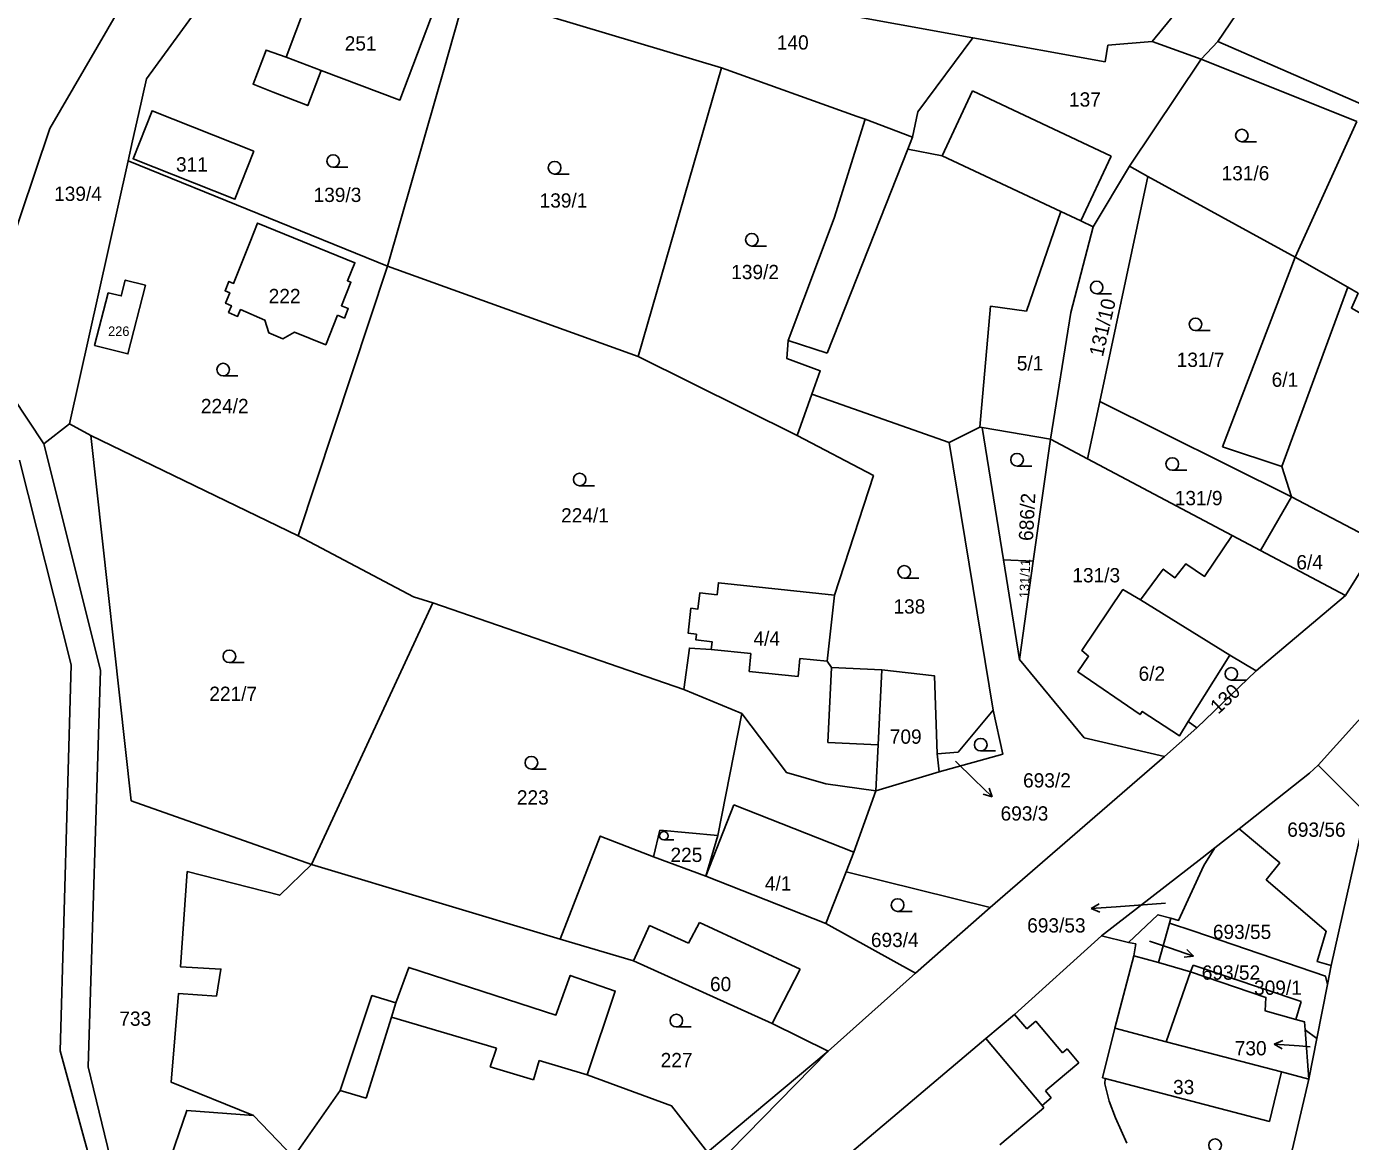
# Model space of a CAD drawing. Extents: x -7483133 to -743907, y -11317770 to -1129777.
# Drawn here: x -746595.8 to -746438.1, y -1132078.7 to -1131945.9 of the extents above; entities that cross this region are included whole.
import ezdxf

# ---------------------------------------------------------------- set-up
doc = ezdxf.new("R2010")
doc.units = 0
for name, color, linetype in [('Hranice parcel', 7, 'Continuous'), ('Parcelní čísla', 7, 'Continuous'), ('Pop  PČ popisy', 7, 'Continuous'), ('Vnitřní kresba', 7, 'Continuous'), ('Značky kultur', 7, 'Continuous')]:
    doc.layers.add(name, color=color, linetype=linetype)

msp = doc.modelspace()

# ---------------------------------------------------------------- linework, layer by layer
at = {"layer": 'Hranice parcel'}
for p, q in [((-746453.89, -1131947.67), (-746438.95, -1131925.52)), ((-746483.07, -1131947.25), (-746560.7, -1131933.13)), ((-746461.71, -1131947.7), (-746454.36, -1131938.7)), ((-746543.47, -1131941.76), (-746546.13, -1131951.07)), ((-746483.07, -1131947.25), (-746489.62, -1131956.07)), ((-746467.34, -1131950.11), (-746483.07, -1131947.25)), ((-746455.89, -1131949.78), (-746461.71, -1131947.7)), ((-746455.89, -1131949.78), (-746453.89, -1131947.67)), ((-746455.89, -1131949.78), (-746464.41, -1131962.54)), ((-746437.32, -1131957.2), (-746455.89, -1131949.78)), ((-746546.13, -1131951.07), (-746547.04, -1131954.23)), ((-746522.94, -1131985.19), (-746513.04, -1131950.81)), ((-746547.04, -1131954.23), (-746552.82, -1131974.44)), ((-746466.6, -1131961.34), (-746483.11, -1131953.58)), ((-746489.62, -1131956.07), (-746490.28, -1131959.09)), ((-746490.28, -1131959.09), (-746495.93, -1131956.95)), ((-746437.32, -1131957.2), (-746444.69, -1131973.38)), ((-746583.19, -1131959.53), (-746583.72, -1131961.89)), ((-746583.72, -1131961.89), (-746590.71, -1131993.24)), ((-746552.82, -1131974.44), (-746583.72, -1131961.89)), ((-746464.41, -1131962.54), (-746468.74, -1131969.75)), ((-746464.41, -1131962.54), (-746462.22, -1131963.75)), ((-746462.22, -1131963.75), (-746467.95, -1131990.55)), ((-746462.22, -1131963.75), (-746444.69, -1131973.38)), ((-746444.69, -1131973.38), (-746453.36, -1131995.97)), ((-746563.47, -1132006.55), (-746552.82, -1131974.44)), ((-746552.82, -1131974.44), (-746522.94, -1131985.19)), ((-746593.75, -1131995.59), (-746601.69, -1131983.7)), ((-746522.94, -1131985.19), (-746504, -1131994.6)), ((-746502.27, -1131989.69), (-746504, -1131994.6)), ((-746502.27, -1131989.69), (-746485.89, -1131995.45)), ((-746467.95, -1131990.55), (-746469.41, -1131997.4)), ((-746467.95, -1131990.55), (-746445.14, -1132001.9)), ((-746593.75, -1131995.59), (-746590.71, -1131993.24)), ((-746588.16, -1131994.6), (-746590.71, -1131993.24)), ((-746485.89, -1131995.45), (-746482.26, -1131993.62)), ((-746482.26, -1131993.62), (-746481.99, -1131993.67)), ((-746481.99, -1131993.67), (-746473.83, -1131995.06)), ((-746481.99, -1131993.67), (-746479.42, -1132009.41)), ((-746588.16, -1131994.6), (-746563.47, -1132006.55)), ((-746480.65, -1132027.32), (-746485.89, -1131995.45)), ((-746469.41, -1131997.4), (-746473.83, -1131995.06)), ((-746452.2, -1132006.5), (-746469.41, -1131997.4)), ((-746445.14, -1132001.9), (-746448.81, -1132008.32)), ((-746445.14, -1132001.9), (-746434.75, -1132007.36)), ((-746448.81, -1132008.32), (-746452.2, -1132006.5)), ((-746438.69, -1132013.68), (-746448.81, -1132008.32)), ((-746438.69, -1132013.68), (-746434.75, -1132007.36)), ((-746475.88, -1132009.57), (-746479.42, -1132009.41)), ((-746479.42, -1132009.41), (-746477.54, -1132021.27)), ((-746475.88, -1132009.57), (-746477.54, -1132021.27)), ((-746561.87, -1132045.71), (-746547.41, -1132014.55)), ((-746517.52, -1132024.84), (-746547.41, -1132014.55)), ((-746449.32, -1132022.63), (-746438.69, -1132013.68)), ((-746456.4, -1132029.43), (-746449.32, -1132022.63)), ((-746517.52, -1132024.84), (-746510.62, -1132027.7)), ((-746441.94, -1132033.89), (-746435.02, -1132026.19)), ((-746510.62, -1132027.7), (-746513.48, -1132042.23)), ((-746457.44, -1132028.67), (-746456.4, -1132029.43)), ((-746487.32, -1132032.51), (-746487.1, -1132034.68)), ((-746460.24, -1132032.84), (-746481.01, -1132050.82)), ((-746487.1, -1132034.68), (-746494.65, -1132036.93)), ((-746454.25, -1132043.7), (-746451.35, -1132041.44)), ((-746513.48, -1132042.23), (-746514.9, -1132047.08)), ((-746561.87, -1132045.71), (-746532.26, -1132054.61)), ((-746514.9, -1132047.08), (-746521.13, -1132044.79)), ((-746514.9, -1132047.08), (-746500.6, -1132052.72)), ((-746500.6, -1132052.72), (-746498.18, -1132046.57)), ((-746498.18, -1132046.57), (-746481.01, -1132050.82)), ((-746481.01, -1132050.82), (-746489.9, -1132058.63)), ((-746459.66, -1132052.67), (-746459.5, -1132052.08)), ((-746489.9, -1132058.63), (-746500.6, -1132052.72)), ((-746460.97, -1132057.37), (-746459.66, -1132052.67)), ((-746459.66, -1132052.67), (-746456.74, -1132053.65)), ((-746467.74, -1132054.2), (-746478.14, -1132063.56)), ((-746464.53, -1132054.98), (-746467.74, -1132054.2)), ((-746460.97, -1132057.37), (-746463.9, -1132056.59)), ((-746500.33, -1132067.94), (-746489.9, -1132058.63)), ((-746440.38, -1132057.72), (-746440.83, -1132060.01)), ((-746440.83, -1132060.01), (-746442.1, -1132066.42)), ((-746443.05, -1132071.26), (-746443.5, -1132065.38)), ((-746443.5, -1132065.38), (-746442.1, -1132066.42)), ((-746442.1, -1132066.42), (-746443.05, -1132071.26)), ((-746514.69, -1132079.97), (-746500.33, -1132067.94)), ((-746467.37, -1132071.81), (-746467.33, -1132071.18)), ((-746448.34, -1132093.81), (-746443.05, -1132071.26)), ((-746446.32, -1132070.4), (-746443.05, -1132071.26)), ((-746568.79, -1132075.6), (-746564.02, -1132080.55))]:
    msp.add_line(p, q, dxfattribs=at)
for points in [[(-746601.69, -1131983.7), (-746593.05, -1131958.05), (-746576.43, -1131929.41)], [(-746563.57, -1131935.97), (-746571.75, -1131938.7), (-746581.53, -1131952.14), (-746582.49, -1131956.4), (-746583.19, -1131959.53)], [(-746551.26, -1131942.03), (-746547.16, -1131943.56), (-746551.34, -1131954.67), (-746560.74, -1131951.14), (-746562.32, -1131955.31), (-746566.43, -1131953.71), (-746568.84, -1131952.76), (-746567.28, -1131948.71), (-746564.91, -1131949.57), (-746561.44, -1131940.34), (-746555.51, -1131942.57), (-746554.83, -1131940.71), (-746551.26, -1131942.03)], [(-746513.04, -1131950.81), (-746536.83, -1131943.73), (-746543.47, -1131941.76)], [(-746461.71, -1131947.7), (-746466.99, -1131948.14), (-746467.34, -1131950.11)], [(-746453.89, -1131947.67), (-746430.93, -1131957.68), (-746408.25, -1131960.77)], [(-746495.93, -1131956.95), (-746496.86, -1131956.6), (-746513.04, -1131950.81)], [(-746483.11, -1131953.58), (-746486.74, -1131961.29), (-746490.84, -1131960.52), (-746490.28, -1131959.09)], [(-746568.74, -1131960.75), (-746571.01, -1131966.47), (-746583.14, -1131961.66), (-746580.87, -1131955.94), (-746568.74, -1131960.75)], [(-746495.93, -1131956.95), (-746499.59, -1131968.72), (-746505.1, -1131983.28), (-746505.25, -1131985.42), (-746501.26, -1131986.91), (-746502.27, -1131989.69)], [(-746468.74, -1131969.75), (-746470.23, -1131969.05), (-746466.6, -1131961.34)], [(-746558.77, -1131980.29), (-746560.18, -1131983.8), (-746563.92, -1131982.3), (-746565.28, -1131983.08), (-746566.96, -1131982.4), (-746567.42, -1131980.89), (-746570.33, -1131979.62), (-746570.68, -1131980.42), (-746571.75, -1131979.95), (-746571.41, -1131979.15), (-746572.11, -1131978.85), (-746571.61, -1131977.61), (-746572.17, -1131977.38), (-746571.72, -1131976.26), (-746571.16, -1131976.49), (-746569.17, -1131971.54), (-746568.31, -1131969.31), (-746556.71, -1131974.04), (-746557.6, -1131976.19), (-746557.19, -1131976.35), (-746558.32, -1131979.15), (-746557.5, -1131979.48), (-746557.96, -1131980.63), (-746558.77, -1131980.29)], [(-746473.83, -1131995.06), (-746471.42, -1131979.96), (-746468.74, -1131969.75)], [(-746423.09, -1131987.89), (-746437.98, -1131979.44), (-746437.18, -1131977.66), (-746438.41, -1131976.96), (-746444.69, -1131973.38)], [(-746586.1, -1131977.6), (-746587.73, -1131983.9), (-746583.74, -1131984.9), (-746581.67, -1131976.71), (-746584.07, -1131976.1), (-746584.55, -1131977.99), (-746586.1, -1131977.6)], [(-746583.05, -1132086.4), (-746585.55, -1132081.91), (-746588.49, -1132069.81), (-746587.02, -1132022.55), (-746593.75, -1131995.59)], [(-746588.16, -1131994.6), (-746583.35, -1132038.1), (-746561.87, -1132045.71)], [(-746504, -1131994.6), (-746494.93, -1131999.39), (-746499.57, -1132013.64)], [(-746473.83, -1131995.06), (-746475.57, -1132007.36), (-746475.88, -1132009.57)], [(-746453.36, -1131995.97), (-746446.26, -1131998.3), (-746445.14, -1132001.9)], [(-746596.68, -1131997.54), (-746590.52, -1132021.94), (-746591.81, -1132067.9), (-746587.84, -1132082.41), (-746585.09, -1132088.73)], [(-746547.41, -1132014.55), (-746549.71, -1132013.83), (-746563.47, -1132006.55)], [(-746452.2, -1132006.5), (-746455.47, -1132011.39), (-746457.7, -1132009.89), (-746459.01, -1132011.55), (-746460.4, -1132010.51), (-746463.13, -1132014.2), (-746465.2, -1132012.95), (-746470.12, -1132020.21), (-746469.3, -1132020.9), (-746470.59, -1132022.75), (-746463.17, -1132027.85), (-746462.91, -1132027.46), (-746458.46, -1132030.36), (-746457.44, -1132028.67)], [(-746499.57, -1132013.64), (-746513.39, -1132012.14), (-746513.55, -1132013.58)], [(-746513.55, -1132013.58), (-746515.63, -1132013.35), (-746515.84, -1132015.29), (-746516.68, -1132015.19), (-746517, -1132018.17), (-746516.01, -1132018.28), (-746516.08, -1132018.96), (-746514.15, -1132019.17), (-746514.25, -1132020.11)], [(-746493.92, -1132022.53), (-746499.94, -1132022.24), (-746500.46, -1132021.48), (-746499.57, -1132013.64)], [(-746514.25, -1132020.11), (-746516.85, -1132019.93), (-746517.52, -1132024.84)], [(-746457.44, -1132028.67), (-746452.47, -1132020.78), (-746449.32, -1132022.63)], [(-746494.65, -1132036.93), (-746494.35, -1132031.46), (-746493.92, -1132022.53)], [(-746493.92, -1132022.53), (-746487.66, -1132023.23), (-746487.32, -1132032.51)], [(-746477.54, -1132021.27), (-746469.81, -1132030.6), (-746460.24, -1132032.84)], [(-746494.65, -1132036.93), (-746500.61, -1132036.09), (-746505.29, -1132034.76), (-746510.62, -1132027.7)], [(-746487.32, -1132032.51), (-746484.84, -1132032.33), (-746480.65, -1132027.32)], [(-746480.65, -1132027.32), (-746479.53, -1132032.56), (-746487.1, -1132034.68)], [(-746460.24, -1132032.84), (-746458.5, -1132031.29), (-746456.4, -1132029.43)], [(-746451.35, -1132041.44), (-746442.97, -1132034.81), (-746441.94, -1132033.89)], [(-746441.94, -1132033.89), (-746436.31, -1132039.52), (-746440.38, -1132057.72)], [(-746498.18, -1132046.57), (-746497.26, -1132044.25), (-746494.65, -1132036.93)], [(-746440.38, -1132057.72), (-746442.05, -1132057.27), (-746440.99, -1132053.65), (-746448.13, -1132047.51), (-746446.52, -1132045.51), (-746451.35, -1132041.44)], [(-746521.13, -1132044.79), (-746527.47, -1132042.31), (-746532.26, -1132054.61)], [(-746521.13, -1132044.79), (-746520.36, -1132041.62), (-746513.48, -1132042.23)], [(-746467.74, -1132054.2), (-746455.77, -1132044.89), (-746454.25, -1132043.7)], [(-746459.5, -1132052.08), (-746458.58, -1132052.35), (-746455.58, -1132045.82), (-746454.25, -1132043.7)], [(-746561.87, -1132045.71), (-746565.66, -1132049.36), (-746576.68, -1132046.55), (-746577.49, -1132057.87), (-746572.66, -1132058.15), (-746573.2, -1132061.38), (-746577.72, -1132061.05), (-746578.6, -1132071.62), (-746568.79, -1132075.6)], [(-746459.5, -1132052.08), (-746461.03, -1132051.69), (-746464.53, -1132054.98)], [(-746456.74, -1132053.65), (-746441.09, -1132058.99), (-746440.83, -1132060.01)], [(-746532.26, -1132054.61), (-746523.53, -1132057.16), (-746506.99, -1132064.63), (-746500.33, -1132067.94)], [(-746463.9, -1132056.59), (-746463.68, -1132055.15), (-746464.53, -1132054.98)], [(-746463.9, -1132056.59), (-746466.16, -1132065.2), (-746467.62, -1132071.1), (-746467.33, -1132071.18)], [(-746514.69, -1132079.97), (-746518.97, -1132074.45), (-746529.02, -1132070.74), (-746525.69, -1132060.77), (-746531.05, -1132058.91), (-746532.75, -1132063.63), (-746550.3, -1132057.95), (-746551.82, -1132062.16), (-746554.68, -1132061.31), (-746558.47, -1132072.6), (-746564.02, -1132080.55)], [(-746443.5, -1132065.38), (-746443.57, -1132064.45), (-746444.59, -1132064.16), (-746448.25, -1132063.14), (-746448.17, -1132061.53), (-746457.15, -1132058.5), (-746460.97, -1132057.37)], [(-746478.14, -1132063.56), (-746481.55, -1132066.44), (-746498.03, -1132080.35)], [(-746500.33, -1132067.94), (-746525.66, -1132093.79), (-746540.32, -1132096.18), (-746561.68, -1132093.18), (-746580.81, -1132095.03), (-746587.06, -1132096.88), (-746617.06, -1132126.14)], [(-746467.33, -1132071.18), (-746447.75, -1132076.29), (-746446.32, -1132070.4)], [(-746464.74, -1132078.87), (-746466.1, -1132075.88), (-746466.83, -1132073.88), (-746467.37, -1132071.81)], [(-746568.79, -1132075.6), (-746576.74, -1132074.99), (-746579.07, -1132081.82), (-746583.05, -1132086.4)]]:
    msp.add_lwpolyline(points, dxfattribs=at)
at = {"layer": 'Pop  PČ popisy'}
for p, q in [((-746485.16, -1132033.41), (-746482.94, -1132035.56)), ((-746482.94, -1132035.56), (-746480.78, -1132037.65)), ((-746480.78, -1132037.65), (-746481.15, -1132036.59)), ((-746480.78, -1132037.65), (-746481.85, -1132037.31)), ((-746469, -1132050.96), (-746468.04, -1132050.39)), ((-746466.01, -1132050.75), (-746469, -1132050.96)), ((-746460.15, -1132050.32), (-746466.01, -1132050.75)), ((-746469, -1132050.96), (-746467.97, -1132051.39)), ((-746462.03, -1132054.83), (-746459.65, -1132055.63)), ((-746459.65, -1132055.63), (-746456.81, -1132056.61)), ((-746456.81, -1132056.61), (-746457.92, -1132056.75)), ((-746456.81, -1132056.61), (-746457.6, -1132055.81)), ((-746447.18, -1132067.09), (-746446.15, -1132066.66)), ((-746444.19, -1132067.3), (-746447.18, -1132067.09)), ((-746447.18, -1132067.09), (-746446.22, -1132067.66)), ((-746442.88, -1132067.4), (-746444.19, -1132067.3))]:
    msp.add_line(p, q, dxfattribs=at)
at = {"layer": 'Vnitřní kresba'}
for p, q in [((-746564.91, -1131949.57), (-746560.74, -1131951.14)), ((-746490.84, -1131960.52), (-746494.8, -1131970.55)), ((-746486.74, -1131961.29), (-746472.6, -1131967.94)), ((-746476.68, -1131979.81), (-746472.6, -1131967.94)), ((-746472.6, -1131967.94), (-746470.23, -1131969.05)), ((-746494.8, -1131970.55), (-746500.43, -1131984.82)), ((-746446.26, -1131998.3), (-746438.41, -1131976.96)), ((-746482.26, -1131993.62), (-746481, -1131979.2)), ((-746481, -1131979.2), (-746476.68, -1131979.81)), ((-746505.1, -1131983.28), (-746500.43, -1131984.82)), ((-746452.47, -1132020.78), (-746463.13, -1132014.2)), ((-746514.25, -1132020.11), (-746509.52, -1132020.58)), ((-746509.52, -1132020.58), (-746509.73, -1132022.72)), ((-746503.91, -1132023.3), (-746503.69, -1132021.16)), ((-746503.69, -1132021.16), (-746500.46, -1132021.48)), ((-746500.37, -1132031.17), (-746499.94, -1132022.24)), ((-746509.73, -1132022.72), (-746503.91, -1132023.3)), ((-746494.35, -1132031.46), (-746500.37, -1132031.17)), ((-746511.56, -1132038.61), (-746514.9, -1132047.08)), ((-746497.26, -1132044.25), (-746511.56, -1132038.61)), ((-746521.59, -1132052.98), (-746523.53, -1132057.16)), ((-746516.95, -1132055.07), (-746521.59, -1132052.98)), ((-746515.64, -1132052.6), (-746516.95, -1132055.07)), ((-746503.66, -1132058.16), (-746515.64, -1132052.6)), ((-746506.99, -1132064.63), (-746503.66, -1132058.16)), ((-746460.07, -1132066.8), (-746457.15, -1132058.5)), ((-746456.82, -1132057.68), (-746457.15, -1132058.5)), ((-746443.98, -1132062.01), (-746456.82, -1132057.68)), ((-746551.82, -1132062.16), (-746552.36, -1132063.88)), ((-746478.14, -1132063.56), (-746476.64, -1132065.26)), ((-746444.59, -1132064.16), (-746443.98, -1132062.01)), ((-746552.36, -1132063.88), (-746555.38, -1132073.53)), ((-746539.82, -1132067.57), (-746552.36, -1132063.88)), ((-746476.64, -1132065.26), (-746475.57, -1132064.36)), ((-746475.57, -1132064.36), (-746472.39, -1132068.12)), ((-746481.55, -1132066.44), (-746474.84, -1132074.39)), ((-746466.16, -1132065.2), (-746460.07, -1132066.8)), ((-746540.61, -1132069.81), (-746539.82, -1132067.57)), ((-746472.39, -1132068.12), (-746471.83, -1132067.66)), ((-746471.83, -1132067.66), (-746470.44, -1132069.31)), ((-746460.07, -1132066.8), (-746446.32, -1132070.4)), ((-746535.43, -1132071.36), (-746540.61, -1132069.81)), ((-746534.75, -1132069.06), (-746535.43, -1132071.36)), ((-746529.02, -1132070.74), (-746534.75, -1132069.06)), ((-746470.44, -1132069.31), (-746473.14, -1132071.58)), ((-746555.38, -1132073.53), (-746558.47, -1132072.6)), ((-746473.14, -1132071.58), (-746474.43, -1132072.67)), ((-746474.43, -1132072.67), (-746473.75, -1132073.47)), ((-746473.75, -1132073.47), (-746474.84, -1132074.39)), ((-746474.84, -1132074.39), (-746474.61, -1132074.66)), ((-746475.14, -1132075.1), (-746479.87, -1132079.1)), ((-746474.61, -1132074.66), (-746475.14, -1132075.1))]:
    msp.add_line(p, q, dxfattribs=at)
at = {"layer": 'Značky kultur'}
for p, q in [((-746451.04, -1131959.63), (-746449.29, -1131959.63)), ((-746559.3, -1131962.67), (-746557.55, -1131962.67)), ((-746532.92, -1131963.47), (-746531.17, -1131963.47)), ((-746509.42, -1131972.05), (-746507.67, -1131972.05)), ((-746468.33, -1131977.73), (-746466.58, -1131977.73)), ((-746456.56, -1131982.12), (-746454.81, -1131982.12)), ((-746572.4, -1131987.51), (-746570.65, -1131987.51)), ((-746477.82, -1131998.25), (-746476.07, -1131998.25)), ((-746459.33, -1131998.75), (-746457.58, -1131998.75)), ((-746529.93, -1132000.6), (-746528.18, -1132000.6)), ((-746491.26, -1132011.6), (-746489.51, -1132011.6)), ((-746571.66, -1132021.66), (-746569.91, -1132021.66)), ((-746452.29, -1132023.74), (-746450.54, -1132023.74)), ((-746482.14, -1132032.18), (-746480.39, -1132032.18)), ((-746535.68, -1132034.33), (-746533.93, -1132034.33)), ((-746519.9, -1132042.78), (-746518.72, -1132042.78)), ((-746492.05, -1132051.28), (-746490.3, -1132051.28)), ((-746518.41, -1132065.04), (-746516.66, -1132065.04))]:
    msp.add_line(p, q, dxfattribs=at)
for centre, radius in [((-746451.04, -1131958.88), 0.75), ((-746559.3, -1131961.92), 0.75), ((-746532.92, -1131962.72), 0.75), ((-746509.42, -1131971.3), 0.75), ((-746468.33, -1131976.98), 0.75), ((-746456.56, -1131981.37), 0.75), ((-746572.4, -1131986.76), 0.75), ((-746477.82, -1131997.5), 0.75), ((-746459.33, -1131998), 0.75), ((-746529.93, -1131999.85), 0.75), ((-746491.26, -1132010.85), 0.75), ((-746571.66, -1132020.91), 0.75), ((-746452.29, -1132022.99), 0.75), ((-746482.14, -1132031.43), 0.75), ((-746535.68, -1132033.58), 0.75), ((-746519.9, -1132042.28), 0.502), ((-746492.05, -1132050.53), 0.75), ((-746518.41, -1132064.29), 0.75), ((-746454.23, -1132079.14), 0.75)]:
    msp.add_circle(centre, radius, dxfattribs=at)

# ---------------------------------------------------------------- texts
at = {"layer": 'Parcelní čísla'}
for s, height, p in [('251', 1.7, (-746557.92, -1131948.76)), ('140', 1.7, (-746506.44, -1131948.65)), ('137', 1.7, (-746471.63, -1131955.44)), ('311', 1.7, (-746578.02, -1131963.17)), ('131/6', 1.7, (-746453.45, -1131964.22)), ('139/4', 1.7, (-746592.54, -1131966.67)), ('139/3', 1.7, (-746561.63, -1131966.8)), ('139/1', 1.7, (-746534.7, -1131967.47)), ('139/2', 1.7, (-746511.87, -1131975.99)), ('222', 1.7, (-746566.98, -1131978.85)), ('226', 1.14, (-746586.11, -1131982.76)), ('131/7', 1.7, (-746458.8, -1131986.44)), ('5/1', 1.7, (-746477.85, -1131986.86)), ('6/1', 1.7, (-746447.49, -1131988.81)), ('224/2', 1.7, (-746575.06, -1131991.95)), ('131/9', 1.7, (-746459.03, -1132002.91)), ('224/1', 1.7, (-746532.14, -1132004.97)), ('6/4', 1.7, (-746444.54, -1132010.55)), ('131/3', 1.7, (-746471.23, -1132012.1)), ('138', 1.7, (-746492.54, -1132015.82)), ('4/4', 1.7, (-746509.22, -1132019.64)), ('6/2', 1.7, (-746463.34, -1132023.82)), ('221/7', 1.7, (-746574.05, -1132026.22)), ('709', 1.7, (-746492.98, -1132031.32)), ('693/2', 1.7, (-746477.1, -1132036.53)), ('223', 1.7, (-746537.41, -1132038.56)), ('693/3', 1.7, (-746479.78, -1132040.47)), ('693/56', 1.7, (-746445.63, -1132042.4)), ('225', 1.7, (-746519.11, -1132045.4)), ('4/1', 1.7, (-746507.87, -1132048.81)), ('693/53', 1.7, (-746476.61, -1132053.8)), ('693/4', 1.7, (-746495.23, -1132055.53)), ('693/55', 1.7, (-746454.49, -1132054.57)), ('693/52', 1.7, (-746455.81, -1132059.42)), ('60', 1.7, (-746514.4, -1132060.79)), ('309/1', 1.7, (-746449.58, -1132061.22)), ('733', 1.7, (-746584.77, -1132064.91)), ('730', 1.7, (-746451.88, -1132068.43)), ('227', 1.7, (-746520.28, -1132069.84)), ('33', 1.7, (-746459.23, -1132073.06))]:
    msp.add_text(s, height=height, dxfattribs=at).set_placement(p)
for s, height, rotation, p in [('131/10', 1.7, 77, (-746467.6, -1131985.31)), ('686/2', 1.7, 87, (-746475.93, -1132007.2)), ('131/11', 1.14, 88, (-746476.41, -1132013.99)), ('130', 1.7, 43, (-746453.84, -1132027.87))]:
    msp.add_text(s, height=height, rotation=rotation, dxfattribs=at).set_placement(p)

doc.saveas('drawing.dxf')
